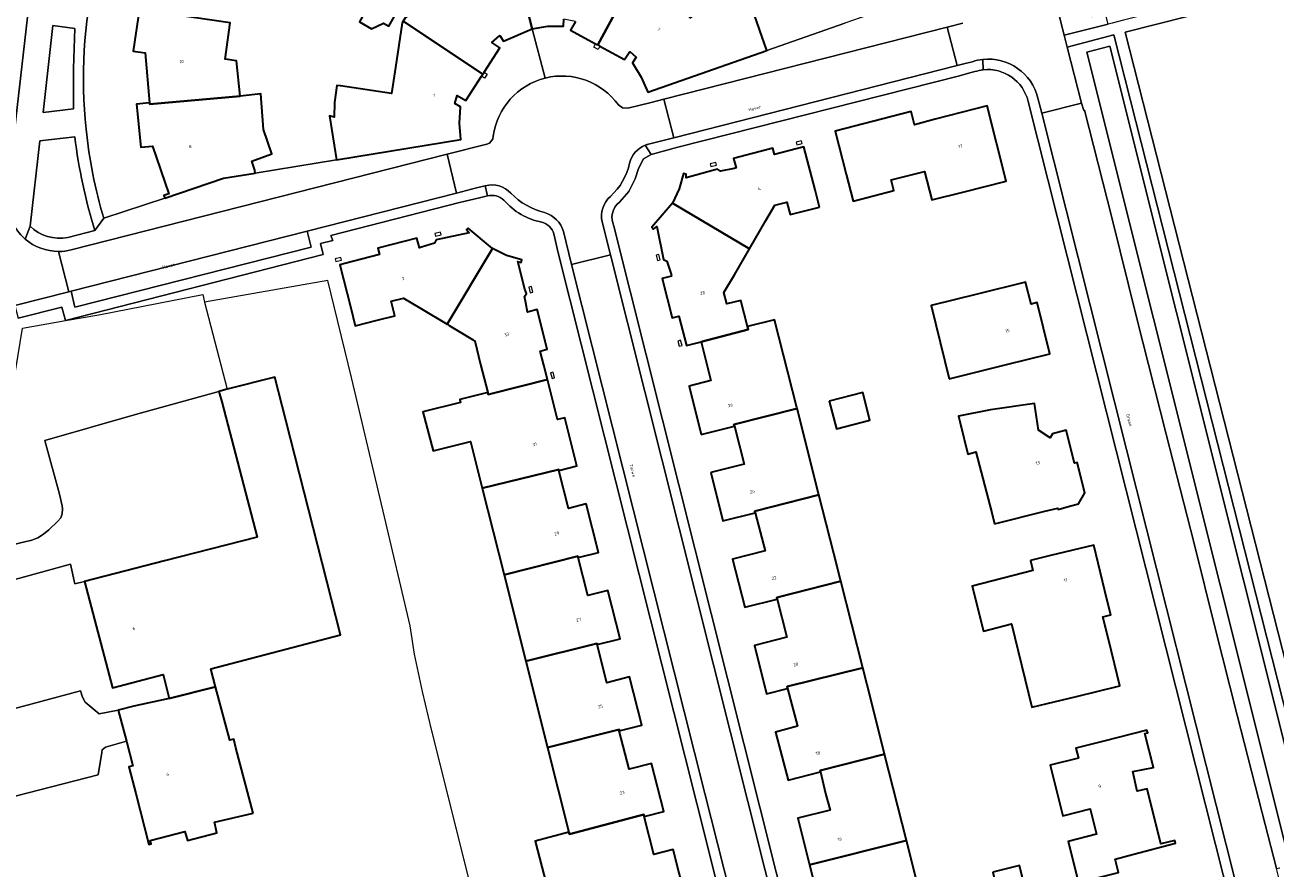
# Model space of a CAD drawing. Header units: metres. Extents: x 197700 to 204338, y 317132 to 325229.
# Tile 870 of 1056: x 203368 to 203508, y 319992 to 320086. Entities that reach past the tile are written whole.
import ezdxf
from ezdxf.enums import TextEntityAlignment as Align

# ---------------------------------------------------------------- set-up
doc = ezdxf.new("R2010")
doc.units = ezdxf.units.M
for name, color, linetype, lineweight in [('B-WE-GR-BEPLANTING_CULTUUR_BODEMBEDEKKER-GV', 90, 'Continuous', 18), ('B-WE-IE-TERREINAFSCHEIDING_KUNSTMATIG_HEKWERK-G', 20, 'IE-TERREINAFSCHEIDING-KUNSTMATIG', 18), ('B-WE-IE-TERREINAFSCHEIDING_KUNSTMATIG_MUUR-G', 90, 'IE-TERREINAFSCHEIDING-KUNSTMATIG-DICHT', 18), ('B-WE-OG-BEBOUWING-GV', 7, 'Continuous', 35), ('B-WE-OG-BEBOUWING-T18', 10, 'Continuous', 18), ('B-WE-OG-TERREIN_CULTUURSCHEIDING-GV', 7, 'Continuous', 18), ('B-WE-OG-TERREIN_ERF-GV', 7, 'Continuous', 18), ('B-WE-OG-TOPOGRAFIE-T18', 10, 'Continuous', 18), ('B-WE-OG-WATER_GREPPEL-GV', 160, 'Continuous', 18), ('B-WE-VH-VERHARDING_ASFALT-GV', 252, 'Continuous', 18), ('B-WE-VH-VERHARDING_BETONSTRAATSTEEN-GV', 252, 'Continuous', 18), ('B-WE-VH-VERHARDING_GESLOTEN-GV', 252, 'Continuous', 18), ('B-WE-VH-VERHARDING_HALFVERHARDING-GV', 252, 'Continuous', 18), ('B-WE-VH-VERHARDING_OPEN-GV', 252, 'Continuous', 18), ('B-WE-VH-VERHARDING_SIERBESTRATING-GV', 252, 'Continuous', 18), ('B-WE-VH-VERHARDING_TEGEL-GV', 252, 'Continuous', 18)]:
    doc.layers.add(name, color=color, linetype=linetype, lineweight=lineweight)
doc.styles.add('NLCS-ISO-M200-T18', font='NLCS-ISO.ttf', dxfattribs={"height": 0.36})
doc.linetypes.add('IE-TERREINAFSCHEIDING-KUNSTMATIG', pattern='A,4,[82,NLCS.SHX,S=0.75,R=90,X=0,Y=0],4,-2', length=10)
doc.linetypes.add('IE-TERREINAFSCHEIDING-KUNSTMATIG-DICHT', pattern='A,8,-1,[82,NLCS.SHX,S=0.75,R=90,X=0,Y=0],-1', length=10)

msp = doc.modelspace()

# ---------------------------------------------------------------- linework, layer by layer
at = {"layer": 'B-WE-GR-BEPLANTING_CULTUUR_BODEMBEDEKKER-GV'}
msp.add_lwpolyline([(203370.049, 320076.408), (203373.465, 320076.806), (203373.44, 320081.322), (203373.607, 320085.835), (203371.128, 320086.167)], close=True, dxfattribs=at)
for points in [[(203373.6, 320073.672), (203369.674, 320073.224), (203368.566, 320063.64)], [(203372.813, 320062.386), (203375.849, 320063.156)]]:
    msp.add_lwpolyline(points, dxfattribs=at)
for points in [[(203375.849, 320063.156, -0.0461256), (203373.6, 320073.672)], [(203368.566, 320063.64, 0.2435743), (203372.813, 320062.386)]]:
    msp.add_lwpolyline(points, format="xyb", dxfattribs=at)
at = {"layer": 'B-WE-IE-TERREINAFSCHEIDING_KUNSTMATIG_HEKWERK-G'}
for points in [[(203401.983, 320057.538), (203388.164, 320055.14)], [(203419.074, 319985.388), (203413.642, 320007.193), (203412.629, 320011.455), (203411.712, 320015.641), (203411.237, 320018.826), (203408.196, 320031.691), (203404.628, 320046.667), (203401.983, 320057.538)], [(203372.567, 320053.067), (203376.289, 320053.715), (203387.952, 320056), (203388.164, 320055.14)], [(203388.164, 320055.14), (203390.679, 320045.355)], [(203363.571, 320027.377), (203365.589, 320039.107), (203367.734, 320052.218), (203372.567, 320053.067)]]:
    msp.add_lwpolyline(points, dxfattribs=at)
at = {"layer": 'B-WE-IE-TERREINAFSCHEIDING_KUNSTMATIG_MUUR-G'}
for points in [[(203451.274, 320083.367), (203459.998, 320086.423)], [(203432.522, 320083.852), (203432.323, 320083.477), (203431.839, 320083.734), (203432.041, 320084.116)], [(203419.52, 320080.917), (203419.867, 320080.702), (203419.585, 320080.246), (203419.227, 320080.467)], [(203393.841, 320069.613), (203402.968, 320071.101)]]:
    msp.add_lwpolyline(points, dxfattribs=at)
for points in [[(203455.154, 320073.231), (203454.546, 320073.084), (203454.621, 320072.773), (203455.229, 320072.92)], [(203445.528, 320070.786), (203444.9, 320070.639), (203444.967, 320070.353), (203445.595, 320070.501)], [(203414.623, 320062.97), (203414.01, 320062.819), (203414.08, 320062.535), (203414.693, 320062.686)], [(203403.435, 320060.137), (203402.805, 320059.984), (203402.879, 320059.683), (203403.509, 320059.836)], [(203438.826, 320060.408), (203438.977, 320059.791), (203439.288, 320059.867), (203439.136, 320060.485)], [(203424.993, 320056.259), (203424.843, 320056.867), (203424.55, 320056.795), (203424.7, 320056.187)], [(203441.268, 320050.765), (203441.432, 320050.174), (203441.741, 320050.259), (203441.577, 320050.851)], [(203427.44, 320046.631), (203427.278, 320047.26), (203426.995, 320047.187), (203427.157, 320046.559)]]:
    msp.add_lwpolyline(points, close=True, dxfattribs=at)
at = {"layer": 'B-WE-OG-BEBOUWING-GV'}
for points in [[(203421.282, 320085.046), (203421.721, 320084.417), (203424.936, 320085.807), (203421.401, 320099.672), (203420.427, 320099.383), (203419.416, 320099.038), (203418.423, 320098.658), (203417.539, 320098.268), (203416.673, 320097.833), (203415.817, 320097.373), (203414.964, 320096.906), (203414.106, 320096.452), (203414.383, 320096.014), (203417.37, 320091.29), (203414.964, 320089.768), (203410.701, 320087.073), (203410.449, 320086.652), (203419.37, 320080.687), (203419.52, 320080.917), (203421.299, 320083.643), (203420.378, 320084.244)], [(203435.878, 320083.246), (203436.611, 320082.611), (203436.194, 320081.957), (203437.161, 320080.381), (203437.907, 320078.69), (203451.274, 320083.367), (203449.622, 320088.086), (203449.359, 320087.855), (203448.684, 320088.861), (203447.477, 320090.653), (203442.668, 320087.017), (203437.567, 320093.763), (203432.282, 320083.984), (203432.522, 320083.852), (203435.295, 320082.331)], [(203381.983, 320077.496), (203381.998, 320077.327), (203392.141, 320078.249), (203391.752, 320082.192), (203390.451, 320082.375), (203391.025, 320086.445), (203382.27, 320087.719), (203382.298, 320087.92), (203380.861, 320088.077), (203380.161, 320083.289), (203381.473, 320083.1)], [(203409.453, 320087.134), (203406.751, 320088.697), (203405.529, 320086.585), (203406.881, 320085.804), (203408.252, 320086.419), (203408.842, 320086.078)], [(203419.37, 320080.687), (203410.449, 320086.652), (203410.333, 320086.457), (203409.587, 320081.465), (203409.148, 320078.531), (203403.419, 320079.387), (203403.012, 320079.448), (203402.723, 320077.518), (203402.701, 320075.863), (203402.168, 320076.036), (203402.968, 320071.101), (203416.921, 320073.366), (203416.781, 320075.206), (203416.89, 320077.049), (203416.239, 320077.416), (203416.511, 320078.297), (203417.461, 320077.761), (203419.227, 320080.467)], [(203383.683, 320066.805), (203390.294, 320069.039), (203393.841, 320069.613), (203393.79, 320069.919), (203393.46, 320070.926), (203395.697, 320071.759), (203394.785, 320074.491), (203394.48, 320078.485), (203392.141, 320078.249), (203381.998, 320077.327), (203381.983, 320077.496), (203380.536, 320077.328), (203381.005, 320072.522), (203382.298, 320072.643), (203384.155, 320067.296), (203383.588, 320067.101)], [(203460.161, 320069.475), (203460.945, 320066.439), (203465.529, 320067.643), (203465.222, 320068.842), (203468.959, 320069.8), (203469.777, 320066.607), (203473.264, 320067.483), (203478.113, 320068.701), (203475.992, 320077.141), (203470.166, 320075.637), (203467.827, 320075.033), (203467.444, 320076.518), (203458.911, 320074.316)], [(203457.177, 320065.798), (203456.672, 320067.711), (203455.395, 320072.545), (203452.108, 320071.677), (203451.916, 320072.402), (203447.527, 320071.242), (203447.808, 320070.178), (203447.577, 320070.117), (203446.073, 320069.829), (203445.722, 320070.05), (203442.187, 320069.079), (203442.21, 320069.487), (203441.906, 320069.543), (203441.433, 320067.831), (203440.664, 320066.221), (203449.297, 320061.096), (203451.147, 320064.269), (203452.156, 320065.999), (203453.516, 320066.359), (203453.886, 320064.963)], [(203440.57, 320058.04), (203439.504, 320057.769), (203440.622, 320053.367), (203441.398, 320053.564), (203442.235, 320050.269), (203443.892, 320050.69), (203449.167, 320052.067), (203449.086, 320052.387), (203448.341, 320055.326), (203446.763, 320054.926), (203446.441, 320056.195), (203447.611, 320058.203), (203449.297, 320061.096), (203440.664, 320066.221), (203438.353, 320063.534), (203438.548, 320063.303), (203438.923, 320063.621), (203439.672, 320059.926), (203440.033, 320059.727), (203440.511, 320058.272)], [(203420.456, 320061.149), (203417.755, 320063.434), (203417.552, 320063.26), (203417.87, 320062.891), (203414.166, 320062.113), (203413.962, 320061.752), (203412.501, 320061.292), (203412.269, 320061.235), (203411.997, 320062.301), (203407.595, 320061.181), (203407.78, 320060.455), (203403.903, 320059.469), (203403.321, 320059.321), (203404.555, 320054.475), (203405.061, 320052.484), (203407.542, 320053.109), (203409.524, 320053.609), (203409.109, 320055.238), (203410.478, 320055.587), (203412.517, 320054.364), (203415.394, 320052.639)], [(203424.301, 320056.098), (203424.1, 320056.571), (203423.308, 320059.691), (203423.671, 320059.56), (203423.754, 320059.865), (203422.054, 320060.369), (203420.456, 320061.149), (203415.394, 320052.639), (203415.615, 320052.506), (203418.219, 320050.944), (203418.471, 320050.793), (203419.142, 320048.13), (203419.93, 320045.008), (203419.995, 320044.75), (203423.819, 320045.724), (203426.639, 320046.442), (203426.223, 320048.076), (203425.822, 320049.644), (203426.615, 320049.846), (203425.479, 320054.284), (203424.414, 320054.011), (203424.207, 320055.048), (203424.078, 320055.749)], [(203471.717, 320046.536), (203478.163, 320048.14), (203483.014, 320049.347), (203481.588, 320055.074), (203480.916, 320054.907), (203480.305, 320057.362), (203474.858, 320056.029), (203469.71, 320054.769)], [(203443.875, 320040.292), (203447.611, 320041.223), (203447.562, 320041.411), (203454.653, 320043.201), (203454.623, 320043.32), (203452.128, 320053.158), (203449.086, 320052.387), (203449.167, 320052.067), (203443.892, 320050.69), (203444.982, 320046.322), (203442.524, 320045.709)], [(203390.679, 320045.355), (203389.761, 320045.121), (203390.08, 320043.938), (203394.067, 320028.751), (203383.658, 320026.092), (203380.323, 320025.241), (203374.699, 320023.804), (203377.816, 320011.86), (203383.496, 320013.342), (203384.197, 320010.654), (203389.391, 320011.985), (203388.86, 320013.994), (203403.415, 320017.788), (203397.281, 320041.876), (203396.047, 320046.722)], [(203423.819, 320045.724), (203419.995, 320044.75), (203419.93, 320045.008), (203416.81, 320044.221), (203416.895, 320043.882), (203412.636, 320042.815), (203413.807, 320038.433), (203418.003, 320039.49), (203419.327, 320034.24), (203427.897, 320036.356), (203427.914, 320036.256), (203429.943, 320036.765), (203428.588, 320042.156), (203427.782, 320041.953), (203426.639, 320046.442)], [(203458.261, 320044.035), (203459.069, 320040.899), (203462.835, 320041.87), (203462.027, 320045.005)], [(203444.98, 320036.012), (203446.323, 320030.593), (203449.963, 320031.494), (203449.915, 320031.683), (203457.109, 320033.507), (203454.653, 320043.201), (203447.562, 320041.411), (203447.611, 320041.223), (203448.717, 320036.938)], [(203476.817, 320030.258), (203482.472, 320031.665), (203483.927, 320032.027), (203483.963, 320031.883), (203485.238, 320032.229), (203486.22, 320032.512), (203486.948, 320033.721), (203486.084, 320037.13), (203485.802, 320037.058), (203484.852, 320040.756), (203483.318, 320040.365), (203483.039, 320039.916), (203481.734, 320040.78), (203481.304, 320043.772), (203476.355, 320043.061), (203472.75, 320042.343), (203472.94, 320041.589), (203473.822, 320038.081), (203474.731, 320038.316), (203476.495, 320031.502)], [(203419.327, 320034.24), (203421.77, 320024.552), (203430.059, 320026.641), (203430.103, 320026.481), (203432.355, 320027.055), (203430.972, 320032.484), (203429.003, 320031.982), (203427.914, 320036.256), (203427.897, 320036.356)], [(203449.963, 320031.494), (203451.054, 320027.222), (203447.417, 320026.31), (203448.773, 320020.899), (203452.41, 320021.811), (203452.366, 320021.985), (203459.562, 320023.822), (203459.558, 320023.843), (203458.776, 320026.927), (203457.109, 320033.507), (203449.915, 320031.683)], [(203480.834, 320026.136), (203481.1, 320025.016), (203474.294, 320023.279), (203475.582, 320018.231), (203478.716, 320019.03), (203481.003, 320009.673), (203486.016, 320010.898), (203490.873, 320012.085), (203489.634, 320017.152), (203488.981, 320019.823), (203489.855, 320020.037), (203489.427, 320021.787), (203487.94, 320027.871), (203483.087, 320026.686)], [(203421.77, 320024.552), (203424.214, 320014.858), (203432.189, 320016.848), (203432.21, 320016.712), (203434.794, 320017.365), (203433.428, 320022.774), (203431.181, 320022.207), (203430.103, 320026.481), (203430.059, 320026.641)], [(203452.41, 320021.811), (203453.495, 320017.53), (203449.857, 320016.621), (203451.21, 320011.2), (203453.588, 320011.794), (203453.536, 320012.001), (203462.022, 320014.12), (203459.562, 320023.822), (203452.366, 320021.985)], [(203424.214, 320014.858), (203426.661, 320005.152), (203434.679, 320007.171), (203434.704, 320007.018), (203437.245, 320007.668), (203435.858, 320013.084), (203433.308, 320012.43), (203432.21, 320016.712), (203432.189, 320016.848)], [(203457.279, 320002.448), (203457.247, 320002.582), (203464.48, 320004.428), (203462.96, 320010.422), (203462.022, 320014.12), (203453.536, 320012.001), (203453.588, 320011.794), (203454.703, 320007.551), (203452.233, 320006.902), (203453.652, 320001.496)], [(203393.626, 319997.786), (203391.68, 320005.141), (203391.425, 320006.107), (203390.977, 320005.989), (203389.391, 320011.985), (203384.197, 320010.654), (203380.209, 320009.818), (203378.475, 320009.36), (203379.386, 320005.871), (203380.109, 320003.101), (203379.662, 320002.985), (203380.436, 320000), (203381.915, 319994.285), (203382.166, 319994.35), (203382.068, 319994.728), (203385.96, 319995.735), (203386.223, 319994.719), (203389.54, 319995.577), (203389.263, 319996.792)], [(203426.661, 320005.152), (203429.054, 319995.662), (203429.111, 319995.437), (203437.452, 319997.636), (203437.502, 319997.433), (203439.688, 319997.992), (203438.31, 320003.386), (203435.795, 320002.744), (203434.704, 320007.018), (203434.679, 320007.171)], [(203492.285, 319993.143), (203497.114, 319994.44), (203497.035, 319994.734), (203495.472, 319994.36), (203493.939, 320000.51), (203492.83, 320000.259), (203492.33, 320002.463), (203494.665, 320002.917), (203493.696, 320006.722), (203494.008, 320006.828), (203493.917, 320007.116), (203489.063, 320005.88), (203485.953, 320005.088), (203486.235, 320003.979), (203483.052, 320003.169), (203484.49, 319997.517), (203487.541, 319998.293), (203488.269, 319995.432), (203485.073, 319994.619), (203486.245, 319990.014), (203490.714, 319991.151), (203490.34, 319992.621)], [(203457.279, 320002.448), (203457.861, 320000), (203458.374, 319998.136), (203454.738, 319997.221), (203456.053, 319991.989), (203466.941, 319994.723), (203464.48, 320004.428), (203457.247, 320002.582)], [(203431.556, 319985.74), (203442.101, 319988.41), (203440.764, 319993.712), (203438.58, 319993.162), (203437.502, 319997.433), (203437.452, 319997.636), (203429.111, 319995.437), (203429.054, 319995.662), (203425.246, 319994.669), (203426.492, 319989.889), (203429.435, 319989.068), (203430.633, 319989.401)], [(203466.288, 319984.305), (203469.383, 319985.09), (203466.941, 319994.723), (203456.053, 319991.989), (203457.379, 319986.713), (203459.96, 319987.362), (203461.076, 319982.926)], [(203476.607, 319991.163), (203478.055, 319985.401), (203481.052, 319986.154), (203479.605, 319991.916)]]:
    msp.add_lwpolyline(points, close=True, dxfattribs=at)
for points in [[(203421.401, 320099.672), (203424.936, 320085.807), (203426.672, 320086.097), (203428.428, 320086.104), (203428.46, 320086.889)], [(203429.77, 320086.616), (203429.24, 320085.652), (203432.041, 320084.116), (203432.282, 320083.984), (203437.567, 320093.763)]]:
    msp.add_lwpolyline(points, dxfattribs=at)
at = {"layer": 'B-WE-OG-TERREIN_CULTUURSCHEIDING-GV'}
for points in [[(203478.372, 320104.945), (203480.169, 320100.79), (203481.728, 320096.54), (203482.948, 320091.773), (203484.636, 320085.078), (203489.569, 320086.304), (203488.356, 320091.088), (203488.582, 320089.718), (203488.593, 320088.266), (203488.45, 320087.629), (203488.245, 320087.272), (203487.734, 320087.151), (203487.134, 320087.165), (203486.726, 320087.27), (203486.333, 320087.557), (203485.849, 320088.748)], [(203513.766, 319992.321), (203512.873, 319995.854), (203490.219, 320085.108), (203484.976, 320083.747), (203486.587, 320077.437), (203486.847, 320076.645), (203486.927, 320076.662), (203489.982, 320064.61), (203492.783, 320053.301), (203496.056, 320040.317), (203499.208, 320028.046), (203501.579, 320018.564), (203504.06, 320008.795), (203506.861, 319997.853), (203508.442, 319991.576), (203508.826, 319991.661)]]:
    msp.add_lwpolyline(points, dxfattribs=at)
for points in [[(203515.015, 319992.849), (203518.138, 319992.4), (203519.587, 320001.813), (203532.298, 320082.825), (203532.598, 320084.803), (203529.95, 320095.162), (203491.487, 320085.419), (203514.167, 319996.289)], [(203509.661, 319993.397), (203487.179, 320083.186), (203489.766, 320083.833), (203512.248, 319994.044)]]:
    msp.add_lwpolyline(points, close=True, dxfattribs=at)
at = {"layer": 'B-WE-OG-TERREIN_ERF-GV'}
for points in [[(203382.659, 320108.266, 0.1697084), (203374.879, 320074.538)], [(203475.547, 320081.193, 0.0520812), (203474.609, 320080.988)], [(203480.583, 320077.649, 0.3788046), (203475.547, 320081.193)], [(203374.879, 320074.538, 0.0496999), (203376.845, 320064.553)], [(203421.75, 320066.564, 0.2547129), (203419.894, 320067.039)], [(203425.999, 320064.096, -0.165343), (203421.75, 320066.564)], [(203434.724, 320066.336, 0.363854), (203434.105, 320063.651)], [(203427.348, 320062.773, 0.2694575), (203425.999, 320064.096)]]:
    msp.add_lwpolyline(points, format="xyb", dxfattribs=at)
for points in [[(203376.845, 320064.553), (203383.683, 320066.805), (203383.588, 320067.101), (203384.155, 320067.296), (203382.298, 320072.643), (203381.005, 320072.522), (203380.536, 320077.328), (203381.983, 320077.496), (203381.473, 320083.1), (203380.161, 320083.289), (203380.861, 320088.077), (203382.298, 320087.92), (203383.084, 320093.493), (203381.878, 320093.956)], [(203449.622, 320088.086), (203451.274, 320083.367), (203459.998, 320086.423)], [(203391.025, 320086.445), (203390.451, 320082.375), (203391.752, 320082.192), (203392.141, 320078.249), (203394.48, 320078.485), (203394.785, 320074.491), (203395.697, 320071.759), (203393.46, 320070.926), (203393.79, 320069.919), (203393.841, 320069.613), (203402.968, 320071.101), (203402.168, 320076.036), (203402.701, 320075.863), (203402.723, 320077.518), (203403.012, 320079.448), (203403.419, 320079.387), (203409.148, 320078.531), (203409.587, 320081.465), (203410.333, 320086.457)], [(203474.609, 320080.988), (203473.794, 320080.785), (203472.877, 320080.522), (203441.268, 320072.498), (203438.263, 320071.694), (203437.428, 320071.196), (203436.862, 320070.126), (203436.495, 320068.973), (203435.769, 320067.546), (203434.724, 320066.336)], [(203482.365, 319964.067), (203482.455, 319963.965), (203489.219, 319965.673), (203489.305, 319965.399), (203507.742, 319970.016), (203501.624, 319994.286), (203490.455, 320038.477), (203480.583, 320077.649)], [(203457.379, 319986.713), (203456.053, 319991.989), (203454.738, 319997.221), (203458.374, 319998.136), (203457.861, 320000), (203457.279, 320002.448), (203453.652, 320001.496), (203452.233, 320006.902), (203454.703, 320007.551), (203453.588, 320011.794), (203451.21, 320011.2), (203449.857, 320016.621), (203453.495, 320017.53), (203452.41, 320021.811), (203448.773, 320020.899), (203447.417, 320026.31), (203451.054, 320027.222), (203449.963, 320031.494), (203446.323, 320030.593), (203444.98, 320036.012), (203448.717, 320036.938), (203447.611, 320041.223), (203443.875, 320040.292), (203442.524, 320045.709), (203444.982, 320046.322), (203443.892, 320050.69), (203442.235, 320050.269), (203441.398, 320053.564), (203440.622, 320053.367), (203439.504, 320057.769), (203440.57, 320058.04), (203440.511, 320058.272), (203440.033, 320059.727), (203439.672, 320059.926), (203438.923, 320063.621), (203438.548, 320063.303), (203438.353, 320063.534), (203440.664, 320066.221), (203441.433, 320067.831), (203441.906, 320069.543), (203442.21, 320069.487), (203442.187, 320069.079), (203445.722, 320070.05), (203446.073, 320069.829), (203447.577, 320070.117), (203447.808, 320070.178), (203447.527, 320071.242), (203451.916, 320072.402), (203452.108, 320071.677), (203455.395, 320072.545), (203456.672, 320067.711), (203457.177, 320065.798), (203453.886, 320064.963), (203453.516, 320066.359), (203452.156, 320065.999), (203451.147, 320064.269), (203449.297, 320061.096), (203447.611, 320058.203), (203446.441, 320056.195), (203446.763, 320054.926), (203448.341, 320055.326), (203449.086, 320052.387), (203452.128, 320053.158), (203454.623, 320043.32), (203454.653, 320043.201), (203457.109, 320033.507), (203458.776, 320026.927), (203459.558, 320023.843), (203459.562, 320023.822), (203462.022, 320014.12), (203462.96, 320010.422), (203464.48, 320004.428), (203466.941, 319994.723), (203469.383, 319985.09)], [(203419.894, 320067.039), (203419.015, 320066.815), (203416.758, 320066.298), (203402.345, 320062.619), (203402.542, 320062.044), (203401.184, 320061.691), (203401.48, 320060.461), (203372.567, 320053.067), (203372.123, 320054.57), (203367.239, 320053.332)], [(203434.105, 320063.651), (203452.324, 319991.181), (203454.831, 319981.36), (203458.34, 319967.5)], [(203426.492, 319989.889), (203425.246, 319994.669), (203429.054, 319995.662), (203426.661, 320005.152), (203424.214, 320014.858), (203421.77, 320024.552), (203419.327, 320034.24), (203418.003, 320039.49), (203413.807, 320038.433), (203412.636, 320042.815), (203416.895, 320043.882), (203416.81, 320044.221), (203419.93, 320045.008), (203419.142, 320048.13), (203418.471, 320050.793), (203418.219, 320050.944), (203415.615, 320052.506), (203415.394, 320052.639), (203412.517, 320054.364), (203410.478, 320055.587), (203409.109, 320055.238), (203409.524, 320053.609), (203407.542, 320053.109), (203405.061, 320052.484), (203404.555, 320054.475), (203403.321, 320059.321), (203403.903, 320059.469), (203407.78, 320060.455), (203407.595, 320061.181), (203411.997, 320062.301), (203412.269, 320061.235), (203412.501, 320061.292), (203413.962, 320061.752), (203414.166, 320062.113), (203417.87, 320062.891), (203417.552, 320063.26), (203417.755, 320063.434), (203420.456, 320061.149), (203422.054, 320060.369), (203423.754, 320059.865), (203423.671, 320059.56), (203423.308, 320059.691), (203424.1, 320056.571), (203424.301, 320056.098), (203424.078, 320055.749), (203424.207, 320055.048), (203424.414, 320054.011), (203425.479, 320054.284), (203426.615, 320049.846), (203425.822, 320049.644), (203426.223, 320048.076), (203426.639, 320046.442), (203427.782, 320041.953), (203428.588, 320042.156), (203429.943, 320036.765), (203427.914, 320036.256), (203429.003, 320031.982), (203430.972, 320032.484), (203432.355, 320027.055), (203430.103, 320026.481), (203431.181, 320022.207), (203433.428, 320022.774), (203434.794, 320017.365), (203432.21, 320016.712), (203433.308, 320012.43), (203435.858, 320013.084), (203437.245, 320007.668), (203434.704, 320007.018), (203435.795, 320002.744), (203438.31, 320003.386), (203439.688, 319997.992), (203437.502, 319997.433), (203438.58, 319993.162), (203440.764, 319993.712), (203442.101, 319988.41)], [(203451.4, 319967.171), (203448.233, 319979.676), (203443.384, 319998.868), (203427.824, 320060.664), (203427.348, 320062.773)], [(203389.761, 320045.121), (203390.679, 320045.355), (203396.047, 320046.722), (203397.281, 320041.876), (203403.415, 320017.788), (203388.86, 320013.994), (203389.391, 320011.985), (203390.977, 320005.989), (203391.425, 320006.107), (203391.68, 320005.141), (203393.626, 319997.786), (203389.263, 319996.792), (203389.54, 319995.577), (203386.223, 319994.719), (203385.96, 319995.735), (203382.068, 319994.728), (203382.166, 319994.35), (203381.915, 319994.285), (203380.436, 320000), (203379.662, 320002.985), (203380.109, 320003.101), (203379.386, 320005.871), (203377.051, 320005.211), (203376.681, 320004.895), (203376.609, 320004.606), (203376.208, 320002.089), (203359.171, 319997.737)], [(203362.916, 320027.057), (203368.763, 320028.41), (203369.462, 320028.702), (203370.087, 320029.101), (203370.668, 320029.579), (203371.69, 320030.545), (203372.008, 320030.94), (203372.187, 320031.373), (203372.218, 320031.938), (203372.189, 320032.293), (203371.858, 320033.593), (203370.227, 320039.604), (203380.421, 320042.525), (203389.761, 320045.121)]]:
    msp.add_lwpolyline(points, dxfattribs=at)
for points in [[(203409.453, 320087.134), (203408.842, 320086.078), (203408.252, 320086.419), (203406.881, 320085.804), (203405.529, 320086.585), (203406.751, 320088.697)], [(203460.945, 320066.439), (203460.161, 320069.475), (203458.911, 320074.316), (203467.444, 320076.518), (203467.827, 320075.033), (203470.166, 320075.637), (203475.992, 320077.141), (203478.113, 320068.701), (203473.264, 320067.483), (203469.777, 320066.607), (203468.959, 320069.8), (203465.222, 320068.842), (203465.529, 320067.643)], [(203478.163, 320048.14), (203471.717, 320046.536), (203469.71, 320054.769), (203474.858, 320056.029), (203480.305, 320057.362), (203480.916, 320054.907), (203481.588, 320055.074), (203483.014, 320049.347)], [(203458.261, 320044.035), (203462.027, 320045.005), (203462.835, 320041.87), (203459.069, 320040.899)], [(203482.472, 320031.665), (203476.817, 320030.258), (203476.495, 320031.502), (203474.731, 320038.316), (203473.822, 320038.081), (203472.94, 320041.589), (203472.75, 320042.343), (203476.355, 320043.061), (203481.304, 320043.772), (203481.734, 320040.78), (203483.039, 320039.916), (203483.318, 320040.365), (203484.852, 320040.756), (203485.802, 320037.058), (203486.084, 320037.13), (203486.948, 320033.721), (203486.22, 320032.512), (203485.238, 320032.229), (203483.963, 320031.883), (203483.927, 320032.027)], [(203475.582, 320018.231), (203474.294, 320023.279), (203481.1, 320025.016), (203480.834, 320026.136), (203483.087, 320026.686), (203487.94, 320027.871), (203489.427, 320021.787), (203489.855, 320020.037), (203488.981, 320019.823), (203489.634, 320017.152), (203490.873, 320012.085), (203486.016, 320010.898), (203481.003, 320009.673), (203478.716, 320019.03)], [(203384.197, 320010.654), (203383.496, 320013.342), (203377.816, 320011.86), (203374.699, 320023.804), (203373.591, 320023.539), (203373.118, 320025.734), (203362.078, 320022.7), (203358.771, 320005.503), (203360.299, 320005.547), (203360.667, 320005.568), (203360.95, 320005.679), (203361.265, 320006.058), (203361.523, 320006.66), (203361.739, 320007.203), (203361.809, 320008.21), (203374.222, 320011.511), (203374.448, 320010.797), (203374.773, 320010.264), (203376.317, 320008.937), (203378.475, 320009.36), (203380.209, 320009.818)], [(203492.33, 320002.463), (203492.83, 320000.259), (203493.939, 320000.51), (203495.472, 319994.36), (203497.035, 319994.734), (203497.114, 319994.44), (203492.285, 319993.143), (203490.34, 319992.621), (203490.714, 319991.151), (203486.245, 319990.014), (203485.073, 319994.619), (203488.269, 319995.432), (203487.541, 319998.293), (203484.49, 319997.517), (203483.052, 320003.169), (203486.235, 320003.979), (203485.953, 320005.088), (203489.063, 320005.88), (203493.917, 320007.116), (203494.008, 320006.828), (203493.696, 320006.722), (203494.665, 320002.917)], [(203476.607, 319991.163), (203479.605, 319991.916), (203481.052, 319986.154), (203478.055, 319985.401)]]:
    msp.add_lwpolyline(points, close=True, dxfattribs=at)
at = {"layer": 'B-WE-OG-WATER_GREPPEL-GV'}
msp.add_lwpolyline([(203509.661, 319993.397), (203512.248, 319994.044), (203489.766, 320083.833), (203487.179, 320083.186)], close=True, dxfattribs=at)
at = {"layer": 'B-WE-VH-VERHARDING_ASFALT-GV'}
msp.add_lwpolyline([(203364.19, 320052.424), (203366.025, 320067.132), (203366.687, 320073.035), (203369.734, 320099.899), (203370.547, 320106.856)], dxfattribs=at)
msp.add_lwpolyline([(203508.775, 319990.253), (203508.442, 319991.576), (203506.861, 319997.853), (203504.06, 320008.795), (203501.579, 320018.564), (203499.208, 320028.046), (203496.056, 320040.317), (203492.783, 320053.301), (203489.982, 320064.61), (203486.927, 320076.662), (203486.847, 320076.645), (203486.587, 320077.437), (203482.112, 320076.331), (203491.638, 320038.61), (203502.822, 319994.228), (203508.382, 319972.194), (203512.871, 319973.314), (203509.697, 319986.593)], close=True, dxfattribs=at)
at = {"layer": 'B-WE-VH-VERHARDING_BETONSTRAATSTEEN-GV'}
for points in [[(203481.683, 320078.007), (203482.112, 320076.331), (203486.587, 320077.437), (203484.976, 320083.747), (203484.636, 320085.078), (203482.948, 320091.773), (203481.728, 320096.54), (203477.278, 320095.366), (203477.564, 320094.38)], [(203473.269, 320086.435), (203471.512, 320085.988), (203472.616, 320081.659), (203473.664, 320081.927), (203474.33, 320082.101)], [(203371.774, 320060.81), (203372.921, 320056.289), (203373.174, 320056.354), (203399.689, 320063.083), (203416.436, 320067.346), (203415.373, 320071.713)], [(203415.373, 320071.713), (203373.19, 320060.979)]]:
    msp.add_lwpolyline(points, dxfattribs=at)
for points in [[(203440.803, 320073.552), (203472.616, 320081.659), (203471.512, 320085.988), (203439.714, 320077.885)], [(203373.174, 320056.354), (203373.613, 320054.558), (203400.133, 320061.299), (203399.689, 320063.083)], [(203429.347, 320059.348), (203444.304, 320000), (203449.37, 319979.904), (203452.101, 319969.121), (203454.242, 319969.643), (203456.446, 319970.221), (203453.68, 319981.127), (203451.051, 319991.529), (203433.696, 320060.437)]]:
    msp.add_lwpolyline(points, close=True, dxfattribs=at)
for points in [[(203474.33, 320082.101, -0.0528356), (203475.483, 320082.354)], [(203475.483, 320082.354, -0.3789504), (203481.683, 320078.007)], [(203373.19, 320060.979, -0.0615751), (203371.774, 320060.81)]]:
    msp.add_lwpolyline(points, format="xyb", dxfattribs=at)
at = {"layer": 'B-WE-VH-VERHARDING_GESLOTEN-GV'}
for points in [[(203368.023, 320062.209, -0.2424229), (203366.025, 320067.132)], [(203371.774, 320060.81, -0.178014), (203368.023, 320062.209)]]:
    msp.add_lwpolyline(points, format="xyb", dxfattribs=at)
msp.add_lwpolyline([(203366.326, 320054.595), (203366.878, 320054.737), (203372.921, 320056.289), (203371.774, 320060.81)], dxfattribs=at)
at = {"layer": 'B-WE-VH-VERHARDING_HALFVERHARDING-GV'}
msp.add_lwpolyline([(203519.338, 319991.535), (203519.952, 319995.572), (203520.892, 320001.744), (203533.999, 320084.865), (203530.897, 320096.747), (203491.297, 320086.744), (203490.029, 320086.418), (203489.569, 320086.304), (203484.636, 320085.078), (203484.976, 320083.747), (203490.219, 320085.108), (203512.873, 319995.854), (203513.766, 319992.321)], dxfattribs=at)
msp.add_lwpolyline([(203518.138, 319992.4), (203518.049, 319991.82), (203516.579, 319992.094), (203515.158, 319992.269), (203515.015, 319992.849), (203514.167, 319996.289), (203491.487, 320085.419), (203529.95, 320095.162), (203532.598, 320084.803), (203532.298, 320082.825), (203519.587, 320001.813)], close=True, dxfattribs=at)
at = {"layer": 'B-WE-VH-VERHARDING_OPEN-GV'}
for points in [[(203389.761, 320045.121), (203380.421, 320042.525), (203370.227, 320039.604), (203371.858, 320033.593), (203372.189, 320032.293), (203372.218, 320031.938), (203372.187, 320031.373), (203372.008, 320030.94), (203371.69, 320030.545), (203370.668, 320029.579), (203370.087, 320029.101), (203369.462, 320028.702), (203368.763, 320028.41), (203362.916, 320027.057), (203362.078, 320022.7), (203373.118, 320025.734), (203373.591, 320023.539), (203374.699, 320023.804), (203380.323, 320025.241), (203383.658, 320026.092), (203394.067, 320028.751), (203390.08, 320043.938)], [(203379.386, 320005.871), (203378.475, 320009.36), (203376.317, 320008.937), (203374.773, 320010.264), (203374.448, 320010.797), (203374.222, 320011.511), (203361.809, 320008.21), (203361.739, 320007.203), (203361.523, 320006.66), (203361.265, 320006.058), (203360.95, 320005.679), (203360.667, 320005.568), (203360.299, 320005.547), (203358.771, 320005.503), (203357.713, 320000), (203358.88, 319999.334), (203359.153, 319999.027), (203359.171, 319997.737), (203376.208, 320002.089), (203376.609, 320004.606), (203376.681, 320004.895), (203377.051, 320005.211)]]:
    msp.add_lwpolyline(points, close=True, dxfattribs=at)
at = {"layer": 'B-WE-VH-VERHARDING_SIERBESTRATING-GV'}
for points in [[(203434.601, 320077.254, 0.3073953), (203426.388, 320080.264)], [(203426.388, 320080.264, 0.3074062), (203420.559, 320073.742)], [(203420.559, 320073.742, -0.3091567), (203419.843, 320072.845)], [(203435.857, 320070.722, -0.247715), (203437.61, 320072.731)], [(203437.61, 320072.731, -0.0343737), (203437.988, 320072.848)], [(203433.706, 320066.996, 0.1560001), (203435.857, 320070.722)], [(203419.657, 320068.192, -0.2792026), (203422.537, 320067.348)], [(203422.537, 320067.348, 0.1391892), (203426.322, 320065.169)], [(203432.777, 320064.123, -0.2744092), (203433.706, 320066.996)], [(203426.322, 320065.169, -0.2630366), (203428.428, 320063.036)]]:
    msp.add_lwpolyline(points, format="xyb", dxfattribs=at)
for points in [[(203437.988, 320072.848), (203440.803, 320073.552), (203439.714, 320077.885), (203438.267, 320077.529), (203435.652, 320076.872), (203435.071, 320076.91), (203434.601, 320077.254)], [(203419.843, 320072.845), (203415.373, 320071.713), (203416.436, 320067.346), (203418.689, 320067.939), (203419.657, 320068.192)], [(203433.696, 320060.437), (203432.777, 320064.123)], [(203428.428, 320063.036), (203429.347, 320059.348), (203433.696, 320060.437)]]:
    msp.add_lwpolyline(points, dxfattribs=at)
at = {"layer": 'B-WE-VH-VERHARDING_TEGEL-GV'}
for points in [[(203374.879, 320074.538, -0.1697084), (203382.659, 320108.266)], [(203475.483, 320082.354, 0.0528356), (203474.33, 320082.101)], [(203481.683, 320078.007, 0.3789504), (203475.483, 320082.354)], [(203426.388, 320080.264, -0.3073953), (203434.601, 320077.254)], [(203474.609, 320080.988, -0.0520812), (203475.547, 320081.193)], [(203475.547, 320081.193, -0.3788046), (203480.583, 320077.649)], [(203420.559, 320073.742, -0.3074062), (203426.388, 320080.264)], [(203373.6, 320073.672, 0.0461256), (203375.849, 320063.156)], [(203376.845, 320064.553, -0.0496999), (203374.879, 320074.538)], [(203419.843, 320072.845, 0.3091567), (203420.559, 320073.742)], [(203437.61, 320072.731, 0.247715), (203435.857, 320070.722)], [(203437.988, 320072.848, 0.0343737), (203437.61, 320072.731)], [(203435.857, 320070.722, -0.1560001), (203433.706, 320066.996)], [(203422.537, 320067.348, 0.2792026), (203419.657, 320068.192)], [(203366.025, 320067.132, 0.2424229), (203368.023, 320062.209)], [(203419.894, 320067.039, -0.2547129), (203421.75, 320066.564)], [(203421.75, 320066.564, 0.165343), (203425.999, 320064.096)], [(203426.322, 320065.169, -0.1391892), (203422.537, 320067.348)], [(203433.706, 320066.996, 0.2744092), (203432.777, 320064.123)], [(203428.428, 320063.036, 0.2630366), (203426.322, 320065.169)], [(203434.105, 320063.651, -0.363854), (203434.724, 320066.336)], [(203372.813, 320062.386, -0.2435743), (203368.566, 320063.64)], [(203425.999, 320064.096, -0.2694575), (203427.348, 320062.773)], [(203368.023, 320062.209, 0.178014), (203371.774, 320060.81)], [(203371.774, 320060.81, 0.0615751), (203373.19, 320060.979)]]:
    msp.add_lwpolyline(points, format="xyb", dxfattribs=at)
for points in [[(203370.547, 320106.856), (203369.734, 320099.899), (203366.687, 320073.035), (203366.025, 320067.132)], [(203470.238, 320088.787), (203463.449, 320087.632), (203459.998, 320086.423), (203451.274, 320083.367), (203437.907, 320078.69), (203437.161, 320080.381), (203436.194, 320081.957), (203436.611, 320082.611), (203435.878, 320083.246), (203435.295, 320082.331), (203432.522, 320083.852), (203432.282, 320083.984), (203432.041, 320084.116), (203429.24, 320085.652), (203429.77, 320086.616), (203428.46, 320086.889), (203428.428, 320086.104), (203426.672, 320086.097), (203424.936, 320085.807), (203426.388, 320080.264)], [(203434.601, 320077.254), (203435.071, 320076.91), (203435.652, 320076.872), (203438.267, 320077.529), (203439.714, 320077.885), (203471.512, 320085.988), (203473.269, 320086.435)], [(203424.936, 320085.807), (203421.721, 320084.417), (203421.282, 320085.046), (203420.378, 320084.244), (203421.299, 320083.643), (203419.52, 320080.917), (203419.37, 320080.687), (203419.227, 320080.467), (203417.461, 320077.761), (203416.511, 320078.297), (203416.239, 320077.416), (203416.89, 320077.049), (203416.781, 320075.206), (203416.921, 320073.366), (203402.968, 320071.101), (203393.841, 320069.613), (203390.294, 320069.039), (203383.683, 320066.805), (203376.845, 320064.553), (203375.849, 320063.156), (203372.813, 320062.386)], [(203426.388, 320080.264), (203424.936, 320085.807)], [(203474.33, 320082.101), (203473.664, 320081.927), (203472.616, 320081.659), (203440.803, 320073.552), (203437.988, 320072.848)], [(203475.483, 320082.354), (203475.547, 320081.193)], [(203475.547, 320081.193), (203475.483, 320082.354)], [(203437.61, 320072.731), (203438.263, 320071.694), (203441.268, 320072.498), (203472.877, 320080.522), (203473.794, 320080.785), (203474.609, 320080.988)], [(203480.583, 320077.649), (203490.455, 320038.477), (203501.624, 319994.286), (203507.742, 319970.016), (203508.013, 319968.982), (203508.135, 319968.497)], [(203508.135, 319968.497), (203510.459, 319959.284), (203510.582, 319958.796), (203510.832, 319957.772), (203521.854, 319914.148), (203527.123, 319893.004), (203527.581, 319891.086), (203527.623, 319889.988), (203527.492, 319888.899), (203529.159, 319889.826), (203528.128, 319893.941), (203527.937, 319894.705), (203522.912, 319914.679), (203512.446, 319956.099), (203508.382, 319972.194), (203502.822, 319994.228), (203491.638, 320038.61), (203482.112, 320076.331), (203481.683, 320078.007)], [(203368.023, 320062.209), (203368.566, 320063.64), (203369.674, 320073.224), (203373.6, 320073.672)], [(203373.19, 320060.979), (203415.373, 320071.713), (203419.843, 320072.845)], [(203434.724, 320066.336), (203435.769, 320067.546), (203436.495, 320068.973), (203436.862, 320070.126), (203437.428, 320071.196), (203438.263, 320071.694), (203437.61, 320072.731)], [(203419.657, 320068.192), (203419.894, 320067.039)], [(203368.566, 320063.64), (203368.023, 320062.209)], [(203375.849, 320063.156), (203376.845, 320064.553)], [(203432.777, 320064.123), (203433.696, 320060.437), (203451.051, 319991.529), (203453.68, 319981.127), (203456.446, 319970.221), (203457.131, 319967.526), (203457.209, 319967.126)], [(203458.34, 319967.5), (203454.831, 319981.36), (203452.324, 319991.181), (203434.105, 320063.651)], [(203427.348, 320062.773), (203427.824, 320060.664), (203443.384, 319998.868), (203448.233, 319979.676), (203451.4, 319967.171)], [(203452.533, 319967.439), (203452.101, 319969.121), (203449.37, 319979.904), (203444.304, 320000), (203429.347, 320059.348), (203428.428, 320063.036)]]:
    msp.add_lwpolyline(points, dxfattribs=at)
for points in [[(203370.049, 320076.408), (203371.128, 320086.167), (203373.607, 320085.835), (203373.44, 320081.322), (203373.465, 320076.806)], [(203366.878, 320054.737), (203367.239, 320053.332), (203372.123, 320054.57), (203372.567, 320053.067), (203401.48, 320060.461), (203401.184, 320061.691), (203402.542, 320062.044), (203402.345, 320062.619), (203416.758, 320066.298), (203419.015, 320066.815), (203419.894, 320067.039), (203419.657, 320068.192), (203418.689, 320067.939), (203416.436, 320067.346), (203399.689, 320063.083), (203400.133, 320061.299), (203373.613, 320054.558), (203373.174, 320056.354), (203372.921, 320056.289)]]:
    msp.add_lwpolyline(points, close=True, dxfattribs=at)

# ---------------------------------------------------------------- texts
at = {"layer": 'B-WE-OG-BEBOUWING-T18', "style": 'NLCS-ISO-M200-T18'}
for s, rotation, p in [('7', 319.1, (203439.124, 320085.727)), ('10', 5.2, (203385.579, 320082.118)), ('8', 19.1, (203386.549, 320072.594)), ('17', 14.1, (203473.004, 320072.62)), ('4', 14.8, (203450.411, 320067.867)), ('2', 14.2, (203410.449, 320057.78)), ('28', 14.2, (203444.04, 320056.157)), ('33', 14.3, (203422.064, 320051.495)), ('15', 13.9, (203478.251, 320051.919)), ('26', 14, (203447.179, 320043.573)), ('31', 14.1, (203425.21, 320039.186)), ('13', 14.4, (203481.662, 320037.098)), ('24', 13.9, (203449.632, 320033.868)), ('29', 14.2, (203427.687, 320029.177)), ('22', 14, (203452.074, 320024.18)), ('11', 13.7, (203484.778, 320023.96)), ('6', 14.6, (203380.215, 320018.509)), ('27', 14.1, (203430.133, 320019.485)), ('20', 14, (203454.513, 320014.483)), ('25', 14.3, (203432.575, 320009.779)), ('18', 14.7, (203456.988, 320004.541)), ('4', 14.5, (203384.007, 320002.163)), ('9', 12.7, (203488.603, 320000.811)), ('23', 14.3, (203435.023, 320000.093)), ('16', 14.1, (203459.447, 319994.894))]:
    msp.add_text(s, height=0.36, rotation=rotation, dxfattribs=at).set_placement(p, align=Align.MIDDLE)
msp.add_text('1', height=0.36, dxfattribs=at).set_placement((203413.907, 320078.338), align=Align.MIDDLE)
at = {"layer": 'B-WE-OG-TOPOGRAFIE-T18', "style": 'NLCS-ISO-M200-T18'}
for s, rotation, p in [('Haver', 14.3, (203449.89, 320076.883)), ('Haver', 14.3, (203384.123, 320059.206)), ('Graan', 284.2, (203491.942, 320041.904)), ('Tarwe', 284.2, (203436.194, 320036.229))]:
    msp.add_text(s, height=0.36, rotation=rotation, dxfattribs=at).set_placement(p, align=Align.MIDDLE)

doc.saveas('drawing.dxf')
